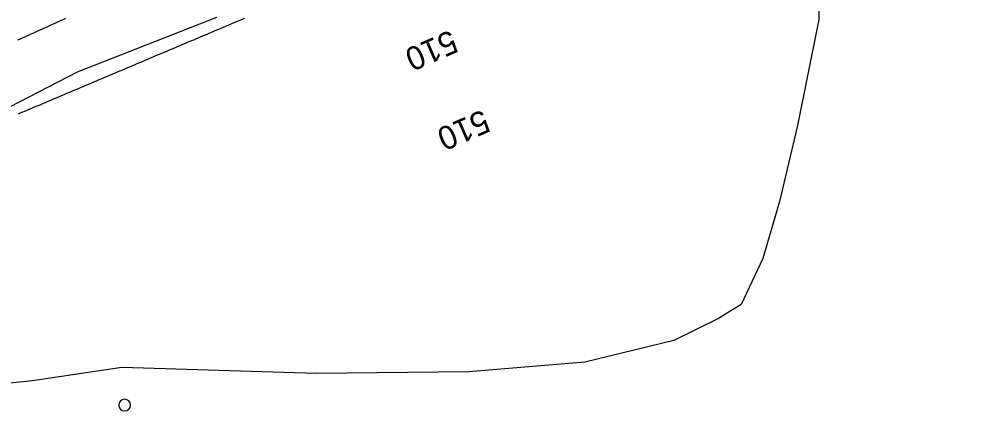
# Model space of a CAD drawing. Extents: x 1901471 to 1963503, y 756461 to 799997.
# Drawn here: x 1929243 to 1929567.1, y 772741.4 to 772878.5 of the extents above; entities that cross this region are included whole.
import ezdxf

# ---------------------------------------------------------------- set-up
doc = ezdxf.new("R2010")
doc.units = 0
for name, color, linetype in [('Default', 7, 'Continuous'), ('RD_EX_H2O', 7, 'Continuous'), ('RD_EX_Road', 7, 'Continuous'), ('RD_EX_UT', 7, 'Continuous'), ('RD_EX_VEG', 7, 'Continuous'), ('RD_HC_Cl', 7, 'Continuous'), ('RD_HC_TX_Sta50', 7, 'Continuous')]:
    doc.layers.add(name, color=color, linetype=linetype)

# ---------------------------------------------------------------- blocks, each defined once
blk = doc.blocks.new('OP')
at = {"layer": 'Default'}
for start, end in [(90, 270), (270, 90)]:
    blk.add_arc((0, 0), 0.127, start, end, dxfattribs=at)

msp = doc.modelspace()

# ---------------------------------------------------------------- linework, layer by layer
at = {"layer": 'RD_EX_H2O'}
msp.add_lwpolyline([(1929242.8, 772846.13), (1929243.72, 772846.52), (1929244.64, 772846.91), (1929245.56, 772847.3), (1929246.48, 772847.69), (1929247.4, 772848.08), (1929248.32, 772848.46), (1929249.25, 772848.85), (1929250.17, 772849.24), (1929251.09, 772849.63), (1929252.01, 772850.02), (1929252.93, 772850.41), (1929253.85, 772850.8), (1929254.77, 772851.19), (1929256.61, 772851.97), (1929257.53, 772852.36), (1929258.45, 772852.75), (1929259.37, 772853.14), (1929260.3, 772853.53), (1929261.22, 772853.92), (1929262.14, 772854.31), (1929263.06, 772854.69), (1929263.98, 772855.08), (1929264.9, 772855.47), (1929265.82, 772855.86), (1929266.74, 772856.25), (1929267.66, 772856.64), (1929268.58, 772857.03), (1929269.5, 772857.42), (1929270.42, 772857.81), (1929271.35, 772858.2), (1929272.27, 772858.59), (1929273.19, 772858.98), (1929275.03, 772859.76), (1929275.95, 772860.15), (1929276.87, 772860.53), (1929277.79, 772860.92), (1929278.71, 772861.31), (1929279.63, 772861.7), (1929280.55, 772862.09), (1929281.48, 772862.48), (1929282.4, 772862.87), (1929283.32, 772863.26), (1929284.24, 772863.65), (1929285.16, 772864.04), (1929286.08, 772864.43), (1929287, 772864.82), (1929287.92, 772865.21), (1929288.84, 772865.6), (1929289.76, 772865.99), (1929290.68, 772866.37), (1929291.6, 772866.76), (1929292.53, 772867.15), (1929293.45, 772867.54), (1929294.37, 772867.93), (1929295.29, 772868.32), (1929296.21, 772868.71), (1929297.13, 772869.1), (1929298.05, 772869.49), (1929298.05, 772869.49), (1929298.97, 772869.88), (1929299.89, 772870.27), (1929300.81, 772870.66), (1929301.73, 772871.05), (1929302.65, 772871.44), (1929303.58, 772871.83), (1929304.5, 772872.21), (1929305.42, 772872.6), (1929306.34, 772872.99), (1929307.26, 772873.38), (1929308.18, 772873.77), (1929309.1, 772874.16), (1929310.02, 772874.55), (1929310.94, 772874.94), (1929311.86, 772875.33), (1929312.78, 772875.72), (1929314.63, 772876.5), (1929316.47, 772877.28), (1929317.39, 772877.67), (1929320.15, 772878.83)], dxfattribs=at)
at = {"layer": 'RD_EX_Road'}
msp.add_lwpolyline([(1929242.63, 772871.35), (1929243.54, 772871.77), (1929244.45, 772872.18), (1929245.36, 772872.59), (1929246.27, 772873), (1929247.18, 772873.42), (1929248.09, 772873.83), (1929249, 772874.24), (1929249.91, 772874.66), (1929250.82, 772875.07), (1929251.73, 772875.48), (1929252.64, 772875.9), (1929253.55, 772876.31), (1929254.46, 772876.72), (1929255.37, 772877.14), (1929256.28, 772877.55), (1929257.19, 772877.96), (1929258.1, 772878.37), (1929259.01, 772878.79)], dxfattribs=at)
at = {"layer": 'RD_EX_VEG'}
for points in [[(1929516.66, 772921.12), (1929516.16, 772878.35), (1929508.82, 772842.13), (1929502.76, 772816.16), (1929497.07, 772796.66), (1929489.58, 772780.9), (1929481.86, 772776.16), (1929466.67, 772768.67), (1929436.27, 772761.19), (1929396.66, 772757.97), (1929344.43, 772757.32), (1929278.14, 772759.36), (1929247.58, 772754.9), (1929220.73, 772752.16)], [(1929213.33, 772834.83), (1929262.95, 772860.44), (1929310.52, 772879.1)]]:
    msp.add_lwpolyline(points, dxfattribs=at)
at = {"layer": 'RD_HC_Cl'}
for centre, radius, start, end in [((1933934.02, 762479.74), 11482.38, 112.01316, 122.84589), ((1933920.67, 762509.14), 11420.5, 112.014247, 122.846378), ((1933910.03, 762523.4), 11373.86, 112.013249, 123.541888)]:
    msp.add_arc(centre, radius, start, end, dxfattribs=at)

# ---------------------------------------------------------------- block references
at = {"layer": 'RD_EX_UT', "xscale": 15.748031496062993, "yscale": 15.748031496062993}
msp.add_blockref('OP', (1929279.06, 772746.56), dxfattribs=at)

# ---------------------------------------------------------------- texts
at = {"layer": 'RD_HC_TX_Sta50'}
for rotation, p in [(203.6511, (1929390.47, 772874.96)), (203.6351, (1929401.43, 772847.75))]:
    msp.add_text('510', height=8, rotation=rotation, dxfattribs=at).set_placement(p)

doc.saveas('drawing.dxf')
